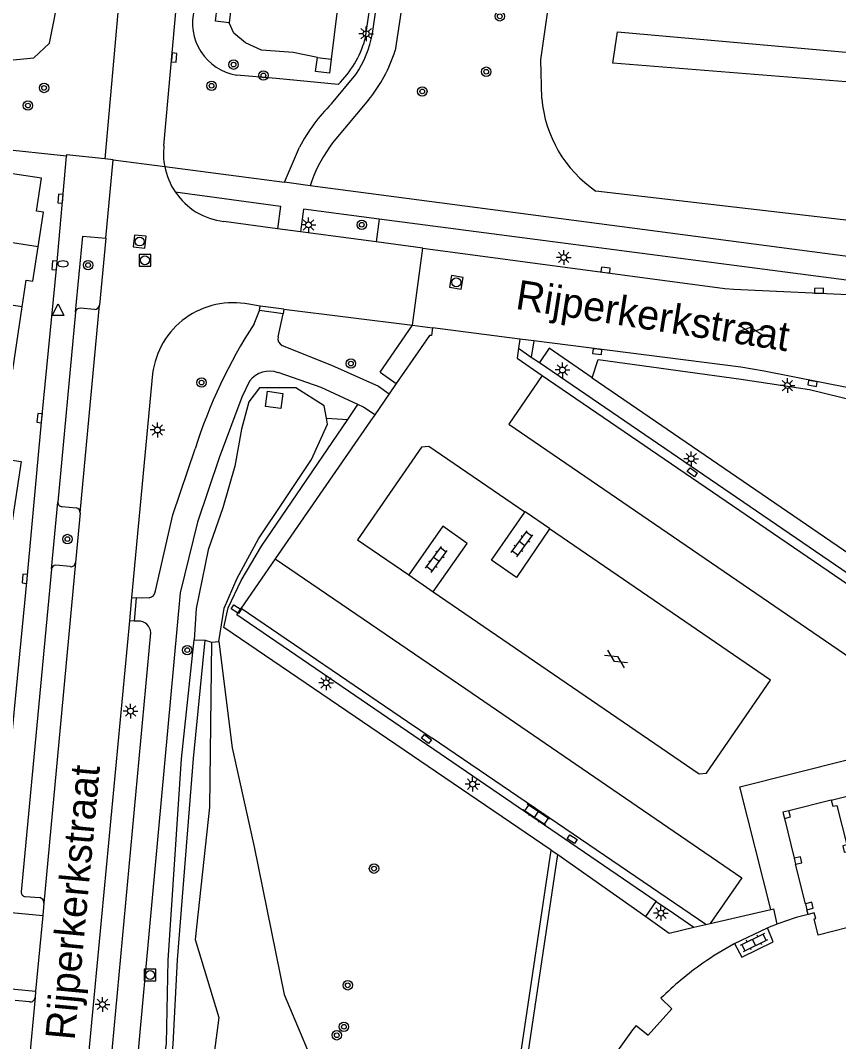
# Model space of a CAD drawing. Extents: x 124000 to 128010, y 398999 to 403000.
# Drawn here: x 126438.8 to 126508.3, y 400137.3 to 400224.1 of the extents above; entities that cross this region are included whole.
import ezdxf

# ---------------------------------------------------------------- set-up
doc = ezdxf.new("R2010")
doc.units = 0
for name, color, linetype in [('gg-afsc-hekwerk', 7, 'Continuous'), ('gg-anno-openbare ruimte label', 7, 'Continuous'), ('gg-bbg-hoofdgebouw', 7, 'Continuous'), ('gg-bbg-onder overbouw', 7, 'Continuous'), ('gg-bbg-pand overbouw', 7, 'Continuous'), ('gg-bbg-pilaar onder overbouw', 7, 'Continuous'), ('gg-bbg-pilaar pand', 7, 'Continuous'), ('gg-bbg-tussenscheiding', 7, 'Continuous'), ('gg-knt-bovenkant onderkant talud', 7, 'Continuous'), ('gg-knt-verharding', 7, 'Continuous'), ('gg-knt-verharding nz', 7, 'Continuous'), ('gg-kntw-greppel-droge sloot', 7, 'Continuous'), ('gg-kntw-waterlijn', 7, 'Continuous'), ('gg-kwrk-uitstroombak niveau min 01', 7, 'Continuous'), ('gt-grn-groengrens', 7, 'Continuous'), ('gt-grn-weggrens', 7, 'Continuous'), ('gt-symb-boom', 7, 'Continuous'), ('gt-symb-brandkraan', 7, 'Continuous'), ('gt-symb-gesloten verharding', 7, 'Continuous'), ('gt-symb-klinker verharding', 7, 'Continuous'), ('gt-symb-kolk', 7, 'Continuous'), ('gt-symb-kolk center center', 7, 'Continuous'), ('gt-symb-lichtmast', 7, 'Continuous'), ('gt-symb-rioolschacht', 7, 'Continuous'), ('gt-symb-waterafsluiter', 7, 'Continuous')]:
    doc.layers.add(name, color=color, linetype=linetype)

# ---------------------------------------------------------------- blocks, each defined once
blk = doc.blocks.new('gt0-LMAST')
at = {"layer": 'gt-symb-lichtmast'}
for p, q in [((-0.182, 0.173), (-0.447, 0.438)), ((-0.005, 0.246), (-0.005, 0.621)), ((0.172, 0.173), (0.437, 0.438)), ((-0.255, -0.004), (-0.63, -0.004)), ((-0.182, -0.181), (-0.447, -0.446)), ((-0.005, -0.254), (-0.005, -0.629)), ((0.437, -0.446), (0.172, -0.181)), ((0.245, -0.004), (0.62, -0.004))]:
    blk.add_line(p, q, dxfattribs=at)
blk.add_circle((-0.005, -0.004), 0.25, dxfattribs=at)
blk = doc.blocks.new('gt0-KOLK')
at = {"layer": 'gt-symb-kolk'}
blk.add_lwpolyline([(0, 0), (0.375, 0), (0.375, 0.4), (-0.375, 0.4), (-0.375, 0), (0, 0)], dxfattribs=at)
blk = doc.blocks.new('gt0-GESVH1')
at = {"layer": 'gt-symb-gesloten verharding'}
for p, q in [((-0.992, -0.261), (0.008, 0.239)), ((0.008, -0.261), (-0.992, 0.239)), ((0.008, 0.239), (1.008, -0.261)), ((1.008, 0.239), (0.008, -0.261))]:
    blk.add_line(p, q, dxfattribs=at)
blk = doc.blocks.new('gt0-KL1')
at = {"layer": 'gt-symb-klinker verharding'}
for p, q in [((-1.15, 0.3), (1.15, 0.3)), ((-1, -0.3), (-1, 0.3)), ((-0.5, 0.3), (-0.5, 0.45)), ((0, -0.3), (0, 0.3)), ((0.5, 0.3), (0.5, 0.45)), ((1, -0.3), (1, 0.3)), ((-1.15, -0.3), (1.15, -0.3)), ((-0.5, -0.45), (-0.5, -0.3)), ((0.5, -0.45), (0.5, -0.3))]:
    blk.add_line(p, q, dxfattribs=at)
blk = doc.blocks.new('gt0-KOLKCC')
at = {"layer": 'gt-symb-kolk center center'}
blk.add_lwpolyline([(-0.375, 0.2), (0.375, 0.2), (0.375, -0.2), (-0.375, -0.2)], close=True, dxfattribs=at)
blk = doc.blocks.new('gt0-RS')
at = {"layer": 'gt-symb-rioolschacht'}
blk.add_lwpolyline([(-0.5, -0.5), (0.5, -0.5), (0.5, 0.5), (-0.5, 0.5)], close=True, dxfattribs=at)
blk.add_circle((0, 0), 0.375, dxfattribs=at)
blk = doc.blocks.new('gt0-BOOM')
at = {"layer": 'gt-symb-boom'}
for radius in [0.4, 0.2]:
    blk.add_circle((0, 0), radius, dxfattribs=at)
blk = doc.blocks.new('gt0-WAFSL')
at = {"layer": 'gt-symb-waterafsluiter'}
for p, q in [((-0.5, -0.333), (0, 0.667)), ((0, 0.667), (0.5, -0.333)), ((0.5, -0.333), (-0.5, -0.333))]:
    blk.add_line(p, q, dxfattribs=at)
blk = doc.blocks.new('gt0-BR')
at = {"layer": 'gt-symb-brandkraan'}
for centre, radius, start, end in [((-0.244, 0), 0.206, 107.56694, 252.43307), ((0.599, -2.664), 3, 106.89205, 107.56694), ((0, -0.691), 0.938, 73.10799, 106.89205), ((-0.599, -2.664), 3, 72.43309, 73.10799), ((0.244, 0), 0.206, 287.56695, 72.43309), ((0.599, 2.664), 3, 252.43307, 253.10797), ((0, 0.691), 0.938, 253.10797, 286.89206), ((-0.599, 2.664), 3, 286.89206, 287.56695)]:
    blk.add_arc(centre, radius, start, end, dxfattribs=at)

msp = doc.modelspace()

# ---------------------------------------------------------------- linework, layer by layer
at = {"layer": 'gg-afsc-hekwerk'}
for p, q in [((126484.43, 400153.188), (126491.906, 400147.924)), ((126497.393, 400147.323), (126502.539, 400148.515)), ((126496, 400147), (126497.006, 400147.233)), ((126497.006, 400147.233), (126497.393, 400147.323))]:
    msp.add_line(p, q, dxfattribs=at)
for points in [[(126507.343, 400083.084), (126474.733, 400088.034), (126484.43, 400153.188)], [(126502.539, 400148.515), (126502.758, 400148.566), (126503.051, 400147.273)], [(126491.906, 400147.924), (126493.906, 400146.515), (126496, 400147)]]:
    msp.add_lwpolyline(points, dxfattribs=at)
at = {"layer": 'gg-bbg-hoofdgebouw'}
for p, q in [((126438.115, 400194.378), (126438.914, 400199.718)), ((126507.678, 400157.809), (126524.619, 400162.062)), ((126499.411, 400145.594), (126499.459, 400145.62))]:
    msp.add_line(p, q, dxfattribs=at)
for points in [[(126440.279, 400204.835), (126440.72, 400207.772), (126440.136, 400207.864), (126440.553, 400210.653), (126436.733, 400211.235), (126436.846, 400211.963), (126432.728, 400212.599), (126432.614, 400211.847), (126428.291, 400212.504)], [(126438.914, 400199.718), (126439.254, 400201.986), (126439.838, 400201.898), (126440.279, 400204.835)], [(126428.682, 400182.56), (126429.5, 400187.991), (126438.844, 400186.578), (126438.023, 400181.147)], [(126499.459, 400145.62), (126500.083, 400144.461), (126502.746, 400145.777), (126502.246, 400146.959)], [(126502.246, 400146.959), (126502.558, 400147.084), (126503.051, 400147.273)], [(126491.101, 400138.666), (126492.119, 400137.847), (126494.125, 400140.064), (126493.202, 400140.969)]]:
    msp.add_lwpolyline(points, dxfattribs=at)
for centre, radius, start, end in [((126512.224, 400122.515), 26.403, 104.30615, 110.33045), ((126512.89, 400120.974), 28.068, 118.6994, 125.05369), ((126512.705, 400121.264), 27.725, 125.08583, 134.70519), ((126513.689, 400120.576), 28.939, 141.30965, 156.78554)]:
    msp.add_arc(centre, radius, start, end, dxfattribs=at)
at = {"layer": 'gg-bbg-onder overbouw'}
msp.add_lwpolyline([(126507.678, 400157.809), (126507.809, 400157.29), (126508.159, 400157.362), (126509.003, 400154.008), (126508.658, 400153.915), (126508.781, 400153.396), (126509.131, 400153.448), (126509.975, 400150.102), (126509.641, 400150.018), (126510.328, 400147.293), (126506.566, 400146.344), (126506.221, 400147.711), (126506.376, 400147.75), (126506.232, 400148.243), (126505.7, 400148.099)], dxfattribs=at)
at = {"layer": 'gg-bbg-pand overbouw'}
for p, q in [((126507.678, 400157.809), (126504.075, 400156.909)), ((126503.697, 400156.256), (126504.534, 400152.874)), ((126505.488, 400148.999), (126504.648, 400152.372)), ((126505.7, 400148.099), (126505.607, 400148.488))]:
    msp.add_line(p, q, dxfattribs=at)
at = {"layer": 'gg-bbg-pilaar onder overbouw'}
for points in [[(126503.697, 400156.256), (126504.213, 400156.394), (126504.075, 400156.909)], [(126504.648, 400152.372), (126505.181, 400152.492), (126505.067, 400152.995), (126504.534, 400152.874)], [(126505.607, 400148.488), (126506.147, 400148.613), (126506.029, 400149.124), (126505.488, 400148.999)]]:
    msp.add_lwpolyline(points, dxfattribs=at)
at = {"layer": 'gg-bbg-pilaar pand'}
for p, q in [((126504.534, 400152.874), (126504.648, 400152.372)), ((126505.488, 400148.999), (126505.607, 400148.488))]:
    msp.add_line(p, q, dxfattribs=at)
msp.add_lwpolyline([(126504.075, 400156.909), (126503.56, 400156.771), (126503.697, 400156.256)], dxfattribs=at)
at = {"layer": 'gg-bbg-tussenscheiding'}
for p, q in [((126440.279, 400204.835), (126427.418, 400206.761)), ((126438.914, 400199.718), (126426.634, 400201.599))]:
    msp.add_line(p, q, dxfattribs=at)
at = {"layer": 'gg-knt-bovenkant onderkant talud'}
for points in [[(126459.72, 400263.134), (126461.695, 400263.117), (126462.899, 400262.483), (126465.572, 400257.945), (126468.402, 400255.213), (126470.039, 400253.387), (126470.919, 400251.758), (126471.414, 400250.416), (126471.527, 400246.143), (126469.527, 400232.649), (126468.05, 400222.441)], [(126420.029, 400234.08), (126418.41, 400232.767), (126417.443, 400230.713), (126415.715, 400224.195), (126416.459, 400220.943), (126417.345, 400218.942), (126418.696, 400218.605), (126421.451, 400219.276), (126433.205, 400220.167), (126437.287, 400220.621), (126439.907, 400220.884), (126441.248, 400222.139), (126442.115, 400226.569), (126441.279, 400228.543), (126438.472, 400229.951), (126432.511, 400231.184), (126426.915, 400232.814), (126422.421, 400234.011), (126420.029, 400234.08)], [(126483.075, 400217.435), (126483.006, 400220.721), (126483.607, 400225.07)], [(126528.779, 400217.257), (126489.111, 400220.421), (126489.513, 400223.094), (126526.762, 400219.786)], [(126465.766, 400218.63), (126460.49, 400219.133), (126457.122, 400219.423)], [(126542.865, 400211.339), (126533.224, 400207.275), (126516.26, 400206.242), (126487.668, 400209.565)], [(126450.842, 400127.388), (126450.54, 400132.566), (126451.178, 400137.115), (126451.333, 400144.212), (126452.471, 400161.329), (126453.535, 400171.438)], [(126451.605, 400127.118), (126451.346, 400132.493), (126451.747, 400137.072), (126452.115, 400144.244), (126453.48, 400161.333), (126454.461, 400171.39)], [(126455.005, 400171.236), (126454.832, 400157.218), (126453.624, 400145.954), (126455.644, 400139.325), (126454.526, 400130.899), (126458.453, 400109.16), (126456.229, 400100.415)], [(126455.621, 400171.301), (126456.769, 400162.246), (126458.639, 400153.832), (126461.171, 400141.29), (126464.485, 400133.411), (126466.841, 400125.946), (126467.566, 400114.198), (126463.469, 400108.63), (126458.182, 400100.344)]]:
    msp.add_lwpolyline(points, dxfattribs=at)
for centre, radius, start, end in [((126457.846, 400223.812), 4.449, 164.59463, 260.63743), ((126459.883, 400224.746), 8.487, 313.88994, 344.24005), ((126493.631, 400218.32), 10.593, 184.79457, 235.74184)]:
    msp.add_arc(centre, radius, start, end, dxfattribs=at)
at = {"layer": 'gg-knt-verharding'}
for p, q in [((126447.804, 400233.288), (126445.954, 400212.297)), ((126465.205, 400216.974), (126467.271, 400219.482)), ((126468.361, 400217.305), (126465.301, 400213.654)), ((126442.686, 400212.528), (126430.849, 400213.788)), ((126461.215, 400210.308), (126462.487, 400213.295)), ((126446.657, 400212.224), (126445.954, 400212.297)), ((126446.029, 400205.555), (126446.657, 400212.224)), ((126451.032, 400211.647), (126461.215, 400210.308)), ((126463.399, 400210.005), (126461.215, 400210.308)), ((126463.535, 400210.446), (126463.399, 400210.005)), ((126460.615, 400206.364), (126456.05, 400206.975)), ((126515.532, 400201.117), (126469.269, 400207.188)), ((126462.58, 400206.101), (126460.615, 400206.364)), ((126469.009, 400205.241), (126462.58, 400206.101)), ((126446.029, 400205.555), (126445.495, 400199.875)), ((126472.956, 400204.713), (126469.009, 400205.241)), ((126472.091, 400198.157), (126472.956, 400204.713)), ((126459.143, 400199.785), (126458.19, 400199.939)), ((126459.101, 400199.403), (126459.143, 400199.785)), ((126443.444, 400199.27), (126441.945, 400183.141)), ((126445.063, 400199.512), (126443.847, 400199.617)), ((126458.631, 400198.286), (126459.101, 400199.403)), ((126461.111, 400199.132), (126459.101, 400199.403)), ((126460.664, 400197.179), (126461.111, 400199.132)), ((126461.166, 400199.529), (126461.111, 400199.132)), ((126461.166, 400199.529), (126472.091, 400198.157)), ((126472.091, 400198.157), (126473.783, 400197.934)), ((126481.198, 400196.978), (126481.083, 400196.214)), ((126481.083, 400196.214), (126482.184, 400195.461)), ((126482.4, 400196.826), (126481.198, 400196.978)), ((126482.184, 400195.461), (126482.873, 400194.99)), ((126482.873, 400194.99), (126523.322, 400167.339)), ((126450.005, 400194.033), (126448.216, 400175.038)), ((126483.111, 400193.9), (126522.898, 400166.692)), ((126470.714, 400193.213), (126470.116, 400192.347)), ((126470.116, 400192.347), (126468.876, 400190.552)), ((126468.876, 400190.552), (126468.523, 400190.041)), ((126468.523, 400190.041), (126460.409, 400178.298)), ((126441.398, 400177.42), (126441.945, 400183.141)), ((126442.305, 400182.756), (126443.508, 400182.643)), ((126443.857, 400182.228), (126443.452, 400177.989)), ((126460.409, 400178.298), (126457.531, 400174.133)), ((126441.398, 400177.42), (126438.837, 400150.015)), ((126443.003, 400177.649), (126441.791, 400177.77)), ((126471.767, 400176.939), (126473.851, 400175.512)), ((126448.216, 400175.038), (126448.616, 400175.001)), ((126448.616, 400175.001), (126448.437, 400173.017)), ((126457.531, 400174.133), (126471.678, 400164.492)), ((126448.029, 400173.055), (126443.871, 400129.075)), ((126448.437, 400173.017), (126448.029, 400173.055)), ((126448.78, 400173.015), (126448.437, 400173.017)), ((126445.911, 400129.403), (126449.84, 400172.037)), ((126471.678, 400164.492), (126473.767, 400163.069)), ((126497.006, 400147.233), (126473.767, 400163.069)), ((126439.181, 400149.617), (126440.409, 400149.524)), ((126440.772, 400149.046), (126440.674, 400148.015)), ((126492.798, 400149.19), (126494.256, 400148.193)), ((126440.674, 400148.015), (126440.062, 400141.571)), ((126494.256, 400148.193), (126496, 400147)), ((126499.459, 400145.62), (126502.246, 400146.959)), ((126440.062, 400141.571), (126440.01, 400141.022)), ((126439.549, 400140.661), (126438.337, 400140.771))]:
    msp.add_line(p, q, dxfattribs=at)
for points in [[(126450.967, 400213.417), (126453.411, 400240.921), (126454.317, 400250.911), (126455.2, 400260.927), (126455.231, 400261.415)], [(126468.677, 400222.941), (126469.972, 400231.802), (126471.686, 400242.308), (126473.012, 400251.055), (126473.118, 400253.621)], [(126472.793, 400235.003), (126471.205, 400225.447), (126470.621, 400221.496)], [(126437.148, 400153.533), (126438.328, 400166.132), (126439.338, 400176.6), (126440.604, 400190.251), (126441.863, 400203.231), (126442.686, 400212.528)], [(126445.954, 400212.297), (126442.697, 400212.637), (126442.686, 400212.528)], [(126451.926, 400209.488), (126460.873, 400208.291), (126460.615, 400206.364)], [(126534.768, 400205.001), (126532.787, 400204.695), (126527.164, 400204.077), (126515.315, 400203.193), (126463.399, 400210.005)], [(126469.269, 400207.188), (126462.838, 400208.032), (126462.58, 400206.101)], [(126443.444, 400199.27), (126444.071, 400205.739), (126446.029, 400205.555)], [(126472.956, 400204.713), (126498.621, 400201.278), (126499.404, 400201.214), (126510.289, 400200.721)], [(126473.783, 400197.934), (126473.696, 400197.3), (126473.54, 400197.302), (126470.714, 400193.213)], [(126461.013, 400196.454), (126465.203, 400194.777), (126469.201, 400192.99), (126470.116, 400192.347)], [(126481.083, 400196.214), (126480.987, 400195.353), (126483.111, 400193.9)], [(126509.28, 400192.814), (126501.97, 400194.248), (126499.99, 400194.601), (126482.4, 400196.826)], [(126467.458, 400191.424), (126464.33, 400192.874), (126460.665, 400194.132)], [(126458.249, 400193.416), (126457.573, 400192.058), (126455.659, 400186.901), (126453.816, 400181.424), (126452.338, 400175.434), (126446.212, 400108.45), (126446.226, 400106.16), (126446.919, 400102.928), (126448.058, 400099.825), (126448.556, 400097.802), (126448.992, 400093.579)], [(126468.876, 400190.552), (126467.933, 400191.204), (126467.458, 400191.424)], [(126450.243, 400175.599), (126451.71, 400182.048), (126453.611, 400187.662)], [(126483.719, 400180.864), (126480.921, 400176.728), (126478.806, 400178.202), (126481.64, 400182.286)], [(126483.719, 400180.864), (126483.737, 400180.89), (126481.663, 400182.319), (126481.64, 400182.286)], [(126473.851, 400175.512), (126476.736, 400179.622), (126474.663, 400181.1), (126471.767, 400176.939)], [(126449.71, 400175.005), (126449.057, 400174.962), (126448.616, 400175.001)], [(126492.798, 400149.19), (126457.157, 400173.567), (126457.531, 400174.133)], [(126502.539, 400148.515), (126499.892, 400158.932), (126518.494, 400163.598)]]:
    msp.add_lwpolyline(points, dxfattribs=at)
for centre, radius, start, end in [((126460.114, 400224.406), 8.687, 325.46995, 350.28894), ((126458.057, 400225.566), 13.207, 321.27884, 342.04956), ((126475.843, 400206.271), 15.091, 134.82642, 152.26051), ((126474.9, 400206.279), 12.105, 142.46751, 159.86703), ((126456.684, 400212.741), 5.757, 173.2537, 190.95257), ((126456.764, 400212.756), 5.838, 190.9484, 214.0386), ((126456.741, 400212.749), 5.815, 214.10834, 263.17876), ((126445.079, 400199.931), 0.419, 267.76207, 352.31711), ((126456.829, 400193.2), 6.875, 78.58168, 173.04403), ((126443.835, 400199.224), 0.393, 88.18265, 173.27703), ((126495.992, 400174.135), 44.487, 147.11967, 162.29745), ((126461.274, 400197.026), 0.629, 165.91526, 245.49514), ((126459.936, 400192.158), 2.104, 69.72102, 143.29416), ((126442.317, 400183.128), 0.372, 178.02131, 268.13478), ((126443.444, 400182.235), 0.413, 359.02424, 81.101), ((126443.06, 400178.04), 0.395, 261.62866, 352.64014), ((126441.798, 400177.366), 0.404, 91.02533, 172.35025), ((126449.624, 400175.619), 0.62, 278.02219, 358.17414), ((126448.843, 400172.02), 0.997, 0.98059, 93.62758), ((126439.197, 400149.978), 0.362, 174.17295, 267.50217), ((126440.317, 400149.078), 0.456, 356.01635, 78.41075), ((126439.602, 400141.069), 0.411, 262.64386, 353.48373)]:
    msp.add_arc(centre, radius, start, end, dxfattribs=at)
at = {"layer": 'gg-knt-verharding nz'}
for p, q in [((126443.857, 400182.228), (126445.495, 400199.875)), ((126461.166, 400199.529), (126459.143, 400199.785)), ((126443.452, 400177.989), (126440.772, 400149.046)), ((126460.409, 400178.298), (126476.617, 400167.264)), ((126448.216, 400175.038), (126448.029, 400173.055)), ((126440.01, 400141.022), (126438.216, 400121.923))]:
    msp.add_line(p, q, dxfattribs=at)
for points in [[(126483.111, 400193.9), (126480.267, 400189.765), (126518.494, 400163.598)], [(126481.64, 400182.286), (126473.486, 400187.864), (126472.842, 400187.809), (126467.406, 400179.918), (126471.767, 400176.939)], [(126473.851, 400175.512), (126496.441, 400160.047), (126497.068, 400160.098), (126502.507, 400168.01), (126483.719, 400180.864)], [(126476.617, 400167.264), (126500.063, 400151.2), (126497.393, 400147.323)]]:
    msp.add_lwpolyline(points, dxfattribs=at)
at = {"layer": 'gg-kntw-greppel-droge sloot'}
for p, q in [((126453.535, 400171.438), (126454.461, 400171.39)), ((126454.461, 400171.39), (126455.005, 400171.236)), ((126455.005, 400171.236), (126455.621, 400171.301))]:
    msp.add_line(p, q, dxfattribs=at)
for points in [[(126464.778, 400190.256), (126464.59, 400191.326), (126462.186, 400192.841), (126459.077, 400192.857), (126458.178, 400191.641), (126457.568, 400189.33), (126456.984, 400186.186), (126455.979, 400182.647), (126454.715, 400179.068), (126453.696, 400174.103), (126453.535, 400171.438)], [(126455.621, 400171.301), (126456.097, 400174.118), (126457.188, 400176.672), (126458.992, 400180.019), (126461.188, 400183.263), (126463.496, 400186.75), (126464.868, 400189.745), (126464.778, 400190.256)]]:
    msp.add_lwpolyline(points, dxfattribs=at)
at = {"layer": 'gg-kntw-waterlijn'}
for points in [[(126469.491, 400249.211), (126469.124, 400249.051), (126468.762, 400243.443), (126465.693, 400224.901), (126465.191, 400220.771)], [(126464.027, 400220.904), (126461.958, 400221.329), (126459.263, 400221.541), (126457.905, 400222.151), (126456.901, 400222.983), (126456.519, 400223.865)]]:
    msp.add_lwpolyline(points, dxfattribs=at)
at = {"layer": 'gg-kwrk-uitstroombak niveau min 01'}
for p, q in [((126456.665, 400225.057), (126456.519, 400223.865)), ((126464.027, 400220.904), (126465.191, 400220.771))]:
    msp.add_line(p, q, dxfattribs=at)
for points in [[(126456.519, 400223.865), (126455.361, 400223.991), (126455.48, 400225.19), (126456.665, 400225.057)], [(126465.191, 400220.771), (126465.043, 400219.569), (126463.851, 400219.719), (126464.027, 400220.904)], [(126459.772, 400192.555), (126461.081, 400192.365), (126460.896, 400191.079), (126459.586, 400191.268), (126459.772, 400192.555)]]:
    msp.add_lwpolyline(points, dxfattribs=at)
at = {"layer": 'gt-grn-groengrens'}
for p, q in [((126469.269, 400207.188), (126469.009, 400205.241)), ((126469.343, 400194.161), (126472.091, 400198.157)), ((126482.4, 400196.826), (126482.184, 400195.461)), ((126469.343, 400194.161), (126470.714, 400193.213)), ((126466.584, 400190.14), (126467.458, 400191.424)), ((126464.778, 400190.256), (126466.584, 400190.14)), ((126483.879, 400153.563), (126456.068, 400172.488)), ((126474.051, 400087.531), (126483.879, 400153.563)), ((126483.879, 400153.563), (126484.43, 400153.188)), ((126491.906, 400147.924), (126492.798, 400149.19))]:
    msp.add_line(p, q, dxfattribs=at)
for points in [[(126487.366, 400193.696), (126483.704, 400196.205), (126482.873, 400194.99)], [(126487.366, 400193.696), (126487.881, 400195.239), (126500.014, 400193.589), (126505.818, 400192.692), (126511.157, 400191.385), (126515.917, 400189.984), (126521.783, 400187.89), (126525.357, 400186.495), (126530.792, 400183.93), (126533.007, 400182.617)], [(126523.455, 400164.843), (126525.312, 400167.692), (126487.353, 400193.658), (126487.366, 400193.696)], [(126456.068, 400172.488), (126456.432, 400174.135), (126457.518, 400176.477), (126459.269, 400179.397), (126466.584, 400190.14)]]:
    msp.add_lwpolyline(points, dxfattribs=at)
at = {"layer": 'gt-grn-weggrens'}
for p, q in [((126446.657, 400212.224), (126451.032, 400211.647)), ((126481.198, 400196.978), (126473.783, 400197.934)), ((126436.675, 400148.395), (126440.674, 400148.015)), ((126436.077, 400141.949), (126440.062, 400141.571))]:
    msp.add_line(p, q, dxfattribs=at)

# ---------------------------------------------------------------- block references
at = {"layer": 'gt-symb-boom'}
for p in [(126479.506, 400224.412), (126456.883, 400220.306), (126459.425, 400219.389), (126478.35, 400219.707), (126440.779, 400218.324), (126455.015, 400218.516), (126472.923, 400218.026), (126439.41, 400216.833), (126467.778, 400206.703), (126444.524, 400203.268), (126466.853, 400194.9), (126454.162, 400193.292), (126442.771, 400179.995), (126452.951, 400170.555), (126468.818, 400151.985), (126466.585, 400142.071), (126466.262, 400138.55), (126465.653, 400137.824)]:
    msp.add_blockref('gt0-BOOM', p, dxfattribs=at)
at = {"layer": 'gt-symb-brandkraan'}
msp.add_blockref('gt0-BR', (126442.391, 400203.382), dxfattribs=at)
at = {"layer": 'gt-symb-gesloten verharding'}
for p, rotation in [((126500.821, 400197.741), 172.81812146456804), ((126489.38, 400169.787), 146.83440068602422)]:
    msp.add_blockref('gt0-GESVH1', p, dxfattribs=dict(at, rotation=rotation))
at = {"layer": 'gt-symb-klinker verharding'}
for p, rotation in [((126481.391, 400179.598), 53.78311535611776), ((126474.127, 400178.259), 53.78311535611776), ((126482.61, 400156.581), 145.72173342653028), ((126501.116, 400145.716), 26.103824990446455)]:
    msp.add_blockref('gt0-KL1', p, dxfattribs=dict(at, rotation=rotation))
at = {"layer": 'gt-symb-kolk'}
for p, rotation in [((126451.626, 400220.925), -94.98547047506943), ((126442.374, 400208.901), 85.08758369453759), ((126441.863, 400203.231), 84.85233241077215), ((126488.474, 400202.65), -6.428747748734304), ((126506.639, 400200.897), 0.17188682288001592), ((126487.815, 400196.121), 173.912991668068), ((126506.113, 400193.421), 170.97080115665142), ((126440.604, 400190.251), 84.44758671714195), ((126439.338, 400176.6), 84.70694281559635)]:
    msp.add_blockref('gt0-KOLK', p, dxfattribs=dict(at, rotation=rotation))
at = {"layer": 'gt-symb-kolk center center'}
for p, rotation in [((126495.861, 400185.667), -36.010525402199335), ((126457.107, 400174.035), -33.29284857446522), ((126473.283, 400162.998), 141.45653728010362), ((126485.66, 400154.493), -33.42003119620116)]:
    msp.add_blockref('gt0-KOLKCC', p, dxfattribs=dict(at, rotation=rotation))
at = {"layer": 'gt-symb-lichtmast'}
for p in [(126468.159, 400222.936), (126463.255, 400206.693), (126484.945, 400203.928), (126484.837, 400194.363), (126503.956, 400193.038), (126450.419, 400189.264), (126495.781, 400186.824), (126464.751, 400167.776), (126448.134, 400165.38), (126477.205, 400159.169), (126493.203, 400148.205), (126445.75, 400140.452)]:
    msp.add_blockref('gt0-LMAST', p, dxfattribs=at)
at = {"layer": 'gt-symb-rioolschacht'}
for p, rotation in [((126448.902, 400205.273), -5.967037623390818), ((126475.818, 400201.812), -9.26452398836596)]:
    msp.add_blockref('gt0-RS', p, dxfattribs=dict(at, rotation=rotation))
for p in [(126449.352, 400203.682), (126449.792, 400142.947)]:
    msp.add_blockref('gt0-RS', p, dxfattribs=at)
at = {"layer": 'gt-symb-waterafsluiter'}
msp.add_blockref('gt0-WAFSL', (126441.969, 400199.313), dxfattribs=at)

# ---------------------------------------------------------------- texts
at = {"layer": 'gg-anno-openbare ruimte label'}
for rotation, p in [(351.1, (126480.765, 400199.566)), (84.7, (126443.368, 400137.353))]:
    msp.add_text('Rijperkerkstraat', height=2.5, rotation=rotation, dxfattribs=at).set_placement(p)

doc.saveas('drawing.dxf')
